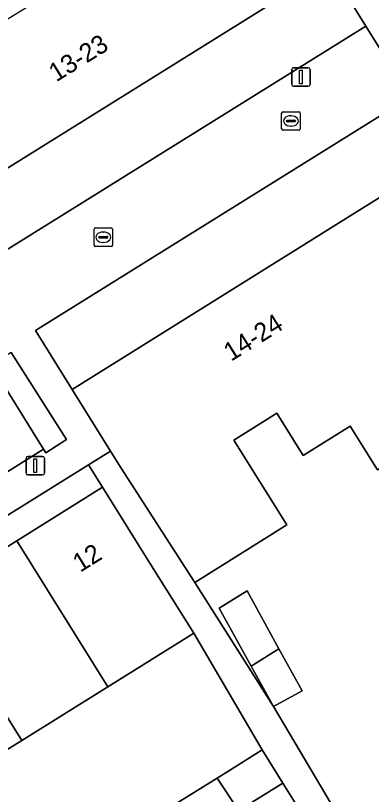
# Model space of a CAD drawing. Extents: x 159279 to 160377, y 384531 to 385888.
# Drawn here: x 159833.34 to 159852.56, y 385247.64 to 385289.73 of the extents above; entities that cross this region are included whole.
import ezdxf

# ---------------------------------------------------------------- set-up
doc = ezdxf.new("R2010")
doc.units = 0
for name, color, linetype in [('IMGEO_Erf', 7, 'Continuous'), ('IMGEO_Groenvoorziening', 7, 'Continuous'), ('IMGEO_Haag', 7, 'Continuous'), ('IMGEO_Kolk', 7, 'Continuous'), ('IMGEO_Lichtmast', 7, 'Continuous'), ('IMGEO_Pand', 7, 'Continuous'), ('IMGEO_Pand_nummerreeks', 7, 'Continuous'), ('IMGEO_Parkeervlak_open', 7, 'Continuous'), ('IMGEO_Voetpad_open', 7, 'Continuous')]:
    doc.layers.add(name, color=color, linetype=linetype)

msp = doc.modelspace()

# ---------------------------------------------------------------- linework, layer by layer
at = {"layer": 'IMGEO_Erf'}
for points in [[(159840.98, 385307.303), (159829.489, 385325.749), (159827.923, 385324.774), (159830.838, 385320.109), (159833.754, 385315.444), (159836.669, 385310.78), (159838.414, 385307.988), (159838.91, 385308.3), (159840.08, 385306.418), (159842.943, 385301.811), (159841.81, 385301.107), (159848.107, 385290.986), (159830.017, 385279.709), (159832, 385276.544), (159852.256, 385289.158)], [(159854.654, 385285.32), (159834.422, 385272.708), (159836.387, 385269.52), (159854.479, 385280.814), (159860.752, 385270.694), (159861.919, 385271.42), (159862.182, 385270.997), (159865.027, 385266.423), (159865.953, 385264.935), (159865.452, 385264.616), (159867.373, 385261.536), (159870.223, 385256.965), (159873.073, 385252.395), (159874.585, 385253.337)], [(159860.003, 385256.93), (159857.148, 385261.498), (159854.292, 385266.066), (159852.888, 385265.188), (159851.418, 385267.539), (159848.881, 385265.953), (159847.453, 385268.238), (159845.137, 385266.79), (159847.998, 385262.214), (159843.017, 385259.1), (159847.279, 385252.386), (159851.247, 385245.67), (159853.192, 385246.838), (159856.178, 385241.864), (159865.714, 385247.794), (159864.335, 385250), (159862.859, 385252.361)], [(159829.065, 385257.943), (159831.336, 385259.363), (159831.028, 385259.866), (159833.398, 385261.344), (159838.041, 385264.24), (159837.284, 385265.455), (159812.479, 385250), (159809.516, 385248.154), (159810.307, 385246.909), (159814.821, 385249.736), (159815.243, 385250), (159817.182, 385251.214), (159817.508, 385250.713), (159819.78, 385252.134), (159824.423, 385255.039)], [(159847.279, 385252.386), (159846.072, 385254.575), (159844.344, 385257.708), (159845.842, 385258.636), (159847.567, 385255.509), (159848.821, 385253.237)]]:
    msp.add_lwpolyline(points, close=True, dxfattribs=at)
msp.add_lwpolyline([(159842.195, 385247.256), (159844.224, 385248.523), (159844.953, 385248.978), (159846.662, 385250.045), (159842.965, 385256.356), (159838.323, 385253.458), (159833.677, 385250.557), (159832.785, 385250), (159829.032, 385247.657), (159824.387, 385244.756)], dxfattribs=at)
at = {"layer": 'IMGEO_Groenvoorziening'}
msp.add_lwpolyline([(159834.972, 385266.109), (159836.097, 385266.828), (159833.101, 385271.518), (159832.013, 385270.853), (159832.223, 385270.516), (159834.852, 385266.301)], close=True, dxfattribs=at)
at = {"layer": 'IMGEO_Haag'}
msp.add_lwpolyline([(159834.972, 385266.109), (159836.097, 385266.828), (159833.101, 385271.518), (159832.013, 385270.853), (159832.223, 385270.516), (159834.852, 385266.301)], close=True, dxfattribs=at)
at = {"layer": 'IMGEO_Kolk'}
for p, q in [((159847.711, 385283.608), (159847.711, 385284.46)), ((159847.786, 385284.534), (159848.638, 385284.534)), ((159848.199, 385284.314), (159848.224, 385284.314)), ((159848.712, 385284.46), (159848.712, 385283.608)), ((159847.97, 385284.028), (159847.97, 385284.04)), ((159848.408, 385283.991), (159848.01, 385283.991)), ((159848.013, 385284.077), (159848.411, 385284.077)), ((159848.454, 385284.04), (159848.454, 385284.028)), ((159848.638, 385283.534), (159847.786, 385283.534)), ((159848.222, 385283.754), (159848.197, 385283.754)), ((159837.575, 385277.328), (159837.575, 385278.18)), ((159837.65, 385278.254), (159838.502, 385278.254)), ((159838.063, 385278.034), (159838.088, 385278.034)), ((159838.576, 385278.18), (159838.576, 385277.328)), ((159837.834, 385277.748), (159837.834, 385277.76)), ((159838.272, 385277.711), (159837.874, 385277.711)), ((159837.877, 385277.797), (159838.275, 385277.797)), ((159838.318, 385277.76), (159838.318, 385277.748)), ((159838.502, 385277.254), (159837.65, 385277.254)), ((159838.086, 385277.474), (159838.061, 385277.474))]:
    msp.add_line(p, q, dxfattribs=at)
for points in [[(159847.711, 385283.608), (159847.711, 385284.46)], [(159847.786, 385284.534), (159848.638, 385284.534)], [(159848.712, 385284.46), (159848.712, 385283.608)], [(159848.638, 385283.534), (159847.786, 385283.534)], [(159837.575, 385277.328), (159837.575, 385278.18)], [(159837.65, 385278.254), (159838.502, 385278.254)], [(159838.576, 385278.18), (159838.576, 385277.328)], [(159838.502, 385277.254), (159837.65, 385277.254)]]:
    msp.add_lwpolyline(points, dxfattribs=at)
for centre, radius, start, end in [((159847.788, 385284.458), 0.0765, 91.552, 178.448), ((159847.788, 385284.458), 0.0765, 91.552, 178.448), ((159848.636, 385284.458), 0.0765, 1.552, 88.448), ((159848.636, 385284.458), 0.0765, 1.552, 88.448), ((159848.01, 385284.037), 0.0403, 85.8775, 175.7526), ((159848.007, 385284.027), 0.0366, 178.938, 274.7102), ((159848.411, 385284.034), 0.043, 264.8664, 352.4533), ((159848.415, 385284.039), 0.0386, 1.7309, 96.639), ((159847.788, 385283.61), 0.0765, 181.552, 268.448), ((159847.788, 385283.61), 0.0765, 181.552, 268.448), ((159848.636, 385283.61), 0.0765, 271.552, 358.448), ((159848.636, 385283.61), 0.0765, 271.552, 358.448), ((159837.652, 385278.178), 0.0765, 91.552, 178.448), ((159837.652, 385278.178), 0.0765, 91.552, 178.448), ((159838.5, 385278.178), 0.0765, 1.552, 88.448), ((159838.5, 385278.178), 0.0765, 1.552, 88.448), ((159837.874, 385277.757), 0.0403, 85.8775, 175.7526), ((159837.871, 385277.747), 0.0366, 178.938, 274.7102), ((159838.275, 385277.754), 0.043, 264.8664, 352.4533), ((159838.279, 385277.759), 0.0386, 1.7309, 96.639), ((159837.652, 385277.33), 0.0765, 181.552, 268.448), ((159837.652, 385277.33), 0.0765, 181.552, 268.448), ((159838.5, 385277.33), 0.0765, 271.552, 358.448), ((159838.5, 385277.33), 0.0765, 271.552, 358.448)]:
    msp.add_arc(centre, radius, start, end, dxfattribs=at)
for centre, major_axis, ratio, start_param, end_param in [((159848.198, 385284.034), (-0.387, 0.002), 0.722429, 4.712389, 7.853982), ((159848.223, 385284.034), (-0.39, 0.002), 0.717154, 1.570796, 4.712389), ((159838.062, 385277.754), (-0.387, 0.002), 0.722429, 4.712389, 7.853982), ((159838.087, 385277.754), (-0.39, 0.002), 0.717154, 1.570796, 4.712389)]:
    msp.add_ellipse(centre, major_axis=major_axis, ratio=ratio, start_param=start_param, end_param=end_param, dxfattribs=at)
at = {"layer": 'IMGEO_Lichtmast'}
for p, q in [((159848.257, 385286.011), (159848.257, 385286.811)), ((159848.257, 385286.811), (159848.257, 385286.011)), ((159848.357, 385286.911), (159849.147, 385286.911)), ((159849.147, 385286.911), (159848.357, 385286.911)), ((159849.247, 385286.811), (159849.247, 385286.011)), ((159849.247, 385286.011), (159849.247, 385286.811)), ((159849.147, 385285.911), (159848.357, 385285.911)), ((159848.357, 385285.911), (159849.147, 385285.911)), ((159833.904, 385265.009), (159833.904, 385265.809)), ((159833.904, 385265.809), (159833.904, 385265.009)), ((159834.004, 385265.909), (159834.794, 385265.909)), ((159834.794, 385265.909), (159834.004, 385265.909)), ((159834.894, 385265.809), (159834.894, 385265.009)), ((159834.894, 385265.009), (159834.894, 385265.809)), ((159834.794, 385264.909), (159834.004, 385264.909)), ((159834.004, 385264.909), (159834.794, 385264.909))]:
    msp.add_line(p, q, dxfattribs=at)
for points in [[(159848.677, 385286.786), (159848.827, 385286.786), (159848.827, 385286.036), (159848.677, 385286.036), (159848.677, 385286.786)], [(159834.324, 385265.784), (159834.474, 385265.784), (159834.474, 385265.034), (159834.324, 385265.034), (159834.324, 385265.784)]]:
    msp.add_lwpolyline(points, dxfattribs=at)
for centre, start, end in [((159848.357, 385286.811), 90, 180), ((159848.357, 385286.811), 90, 180), ((159849.147, 385286.811), 0, 90), ((159849.147, 385286.811), 360, 90), ((159848.357, 385286.011), 180, 270), ((159848.357, 385286.011), 180, 270), ((159849.147, 385286.011), 270, 0), ((159849.147, 385286.011), 270, 0), ((159834.004, 385265.809), 90, 180), ((159834.004, 385265.809), 90, 180), ((159834.794, 385265.809), 0, 90), ((159834.794, 385265.809), 360, 90), ((159834.004, 385265.009), 180, 270), ((159834.004, 385265.009), 180, 270), ((159834.794, 385265.009), 270, 0), ((159834.794, 385265.009), 270, 0)]:
    msp.add_arc(centre, 0.1, start, end, dxfattribs=at)
at = {"layer": 'IMGEO_Pand'}
for points in [[(159841.81, 385301.107), (159834.795, 385296.747), (159833.805, 385296.132), (159835.078, 385294.044), (159832.506, 385292.473), (159833.919, 385290.157), (159830.882, 385288.302), (159828.059, 385292.924), (159823.694, 385290.258), (159827.411, 385283.976), (159827.943, 385283.105), (159830.017, 385279.709), (159848.107, 385290.986)], [(159838.468, 385266.193), (159839.038, 385265.281), (159843.017, 385259.1), (159847.998, 385262.214), (159845.137, 385266.79), (159847.453, 385268.238), (159848.881, 385265.953), (159851.418, 385267.539), (159852.888, 385265.188), (159854.292, 385266.066), (159862.182, 385270.997), (159861.919, 385271.42), (159860.752, 385270.694), (159854.479, 385280.814), (159836.387, 385269.52)], [(159838.323, 385253.458), (159842.965, 385256.356), (159840.689, 385260), (159838.041, 385264.24), (159833.398, 385261.344)], [(159833.398, 385261.344), (159831.028, 385259.866), (159831.336, 385259.363), (159829.065, 385257.943), (159833.677, 385250.557), (159838.323, 385253.458)], [(159846.072, 385254.575), (159847.567, 385255.509), (159845.842, 385258.636), (159844.344, 385257.708)], [(159827.569, 385250), (159829.032, 385247.657), (159832.785, 385250), (159833.677, 385250.557), (159829.065, 385257.943), (159824.423, 385255.039)], [(159847.567, 385255.509), (159846.072, 385254.575), (159847.279, 385252.386), (159848.821, 385253.237)], [(159846.662, 385250.045), (159844.953, 385248.978), (159844.224, 385248.523), (159845.398, 385246.764), (159846.127, 385247.219), (159847.782, 385248.252)], [(159844.224, 385248.523), (159842.195, 385247.256), (159841.703, 385246.949), (159842.822, 385245.156), (159845.398, 385246.764)], [(159847.782, 385248.252), (159846.127, 385247.219), (159847.434, 385245.26), (159844.775, 385243.484), (159846.171, 385241.393), (159848.693, 385243.118), (159850.3, 385244.218)]]:
    msp.add_lwpolyline(points, close=True, dxfattribs=at)
at = {"layer": 'IMGEO_Parkeervlak_open'}
msp.add_lwpolyline([(159834.852, 385266.301), (159832.223, 385270.516), (159805.756, 385253.927), (159806.417, 385253.421), (159806.629, 385253.125), (159808.647, 385249.872)], close=True, dxfattribs=at)
at = {"layer": 'IMGEO_Voetpad_open'}
for points in [[(159808.772, 385359.036), (159812.427, 385353.138), (159828.473, 385327.379), (159829.489, 385325.749), (159840.98, 385307.303), (159852.256, 385289.158), (159854.654, 385285.32), (159857.525, 385284.725), (159852.864, 385292.177), (159852.05, 385293.447), (159849.442, 385297.666)], [(159812.479, 385250), (159837.284, 385265.455), (159838.468, 385266.193), (159836.387, 385269.52), (159834.422, 385272.708), (159854.654, 385285.32), (159852.256, 385289.158), (159832, 385276.544)], [(159833.101, 385271.518), (159836.097, 385266.828), (159834.972, 385266.109), (159834.852, 385266.301), (159808.647, 385249.872)], [(159851.247, 385245.67), (159847.279, 385252.386), (159843.017, 385259.1), (159839.038, 385265.281), (159838.468, 385266.193), (159837.284, 385265.455), (159838.041, 385264.24), (159840.689, 385260), (159842.965, 385256.356), (159846.662, 385250.045), (159847.782, 385248.252), (159850.3, 385244.218)]]:
    msp.add_lwpolyline(points, dxfattribs=at)

# ---------------------------------------------------------------- texts
at = {"layer": 'IMGEO_Pand_nummerreeks'}
for s, rotation, p in [('13-23', 31.9367, (159835.535, 385286.117)), ('14-24', 31.9746, (159844.977, 385271.016)), ('12', 31.9532, (159836.829, 385259.618))]:
    msp.add_text(s, height=1, rotation=rotation, dxfattribs=at).set_placement(p)

doc.saveas('drawing.dxf')
